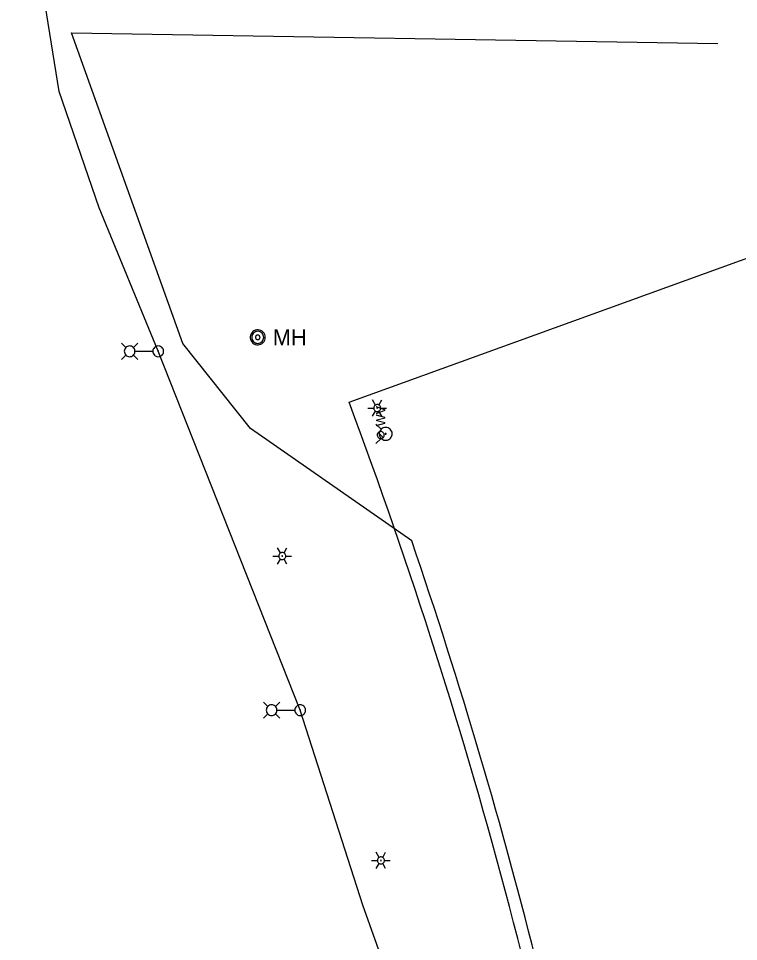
# Model space of a CAD drawing. Extents: x 596028 to 606371, y 330010 to 403088.
# Drawn here: x 604293.4 to 604585.6, y 339660.4 to 340034.9 of the extents above; entities that cross this region are included whole.
import ezdxf

# ---------------------------------------------------------------- set-up
doc = ezdxf.new("R2010")
doc.units = 0
for name, color, linetype in [('E_LTG', 7, 'Continuous'), ('E_LTG_CID', 7, 'Continuous'), ('E_UTL_E_UG', 7, 'Continuous'), ('E_UTL_W', 7, 'Continuous'), ('E_UTL_W_MH', 7, 'Continuous'), ('E_UTL_W_UG', 7, 'Continuous'), ('E_UTL_WHydrant', 7, 'Continuous')]:
    doc.layers.add(name, color=color, linetype=linetype)

msp = doc.modelspace()

# ---------------------------------------------------------------- linework, layer by layer
at = {"layer": 'E_LTG'}
for points in [[(604337.02, 339901.38), (604335.24, 339903.16)], [(604336.37, 339899.86), (604336.41, 339899.45), (604336.52, 339899.05), (604336.71, 339898.68), (604336.97, 339898.36), (604337.28, 339898.09), (604337.64, 339897.88), (604338.03, 339897.75), (604338.44, 339897.69), (604338.85, 339897.71), (604339.25, 339897.8), (604339.63, 339897.98), (604339.97, 339898.22), (604340.25, 339898.51), (604340.48, 339898.86), (604340.63, 339899.25), (604340.71, 339899.65), (604340.71, 339900.07), (604340.63, 339900.47), (604340.48, 339900.86), (604340.25, 339901.2), (604339.97, 339901.5), (604339.63, 339901.74), (604339.25, 339901.92), (604338.85, 339902.01), (604338.44, 339902.03), (604338.03, 339901.97), (604337.64, 339901.84), (604337.28, 339901.63), (604336.97, 339901.36), (604336.71, 339901.04), (604336.52, 339900.67), (604336.41, 339900.27), (604336.37, 339899.86)], [(604340.07, 339901.38), (604341.84, 339903.16)], [(604347.97, 339899.86), (604348.01, 339899.45), (604348.13, 339899.05), (604348.32, 339898.68), (604348.57, 339898.36), (604348.88, 339898.09), (604349.24, 339897.88), (604349.63, 339897.75), (604350.04, 339897.69), (604350.46, 339897.71), (604350.86, 339897.8), (604351.23, 339897.98), (604351.57, 339898.22), (604351.86, 339898.51), (604352.08, 339898.86), (604352.23, 339899.25), (604352.31, 339899.65), (604352.31, 339900.07), (604352.23, 339900.47), (604352.08, 339900.86), (604351.86, 339901.2), (604351.57, 339901.5), (604351.23, 339901.74), (604350.86, 339901.92), (604350.46, 339902.01), (604350.04, 339902.03), (604349.63, 339901.97), (604349.24, 339901.84), (604348.88, 339901.63), (604348.57, 339901.36), (604348.32, 339901.04), (604348.13, 339900.67), (604348.01, 339900.27), (604347.97, 339899.86)], [(604337.02, 339898.33), (604335.24, 339896.56)], [(604340.07, 339898.33), (604341.84, 339896.56)], [(604340.76, 339899.86), (604347.93, 339899.86)], [(604349.98, 339899.86), (604349.98, 339899.83), (604349.99, 339899.8), (604350.01, 339899.77), (604350.03, 339899.74), (604350.05, 339899.72), (604350.08, 339899.71), (604350.11, 339899.7), (604350.14, 339899.69), (604350.17, 339899.7), (604350.2, 339899.7), (604350.23, 339899.72), (604350.26, 339899.73), (604350.28, 339899.76), (604350.29, 339899.78), (604350.31, 339899.81), (604350.31, 339899.84), (604350.31, 339899.88), (604350.31, 339899.91), (604350.29, 339899.94), (604350.28, 339899.96), (604350.26, 339899.99), (604350.23, 339900), (604350.2, 339900.02), (604350.17, 339900.02), (604350.14, 339900.03), (604350.11, 339900.02), (604350.08, 339900.01), (604350.05, 339900), (604350.03, 339899.97), (604350.01, 339899.95), (604349.99, 339899.92), (604349.98, 339899.89), (604349.98, 339899.86)], [(604438.28, 339878.08), (604437.09, 339880.15)], [(604440.42, 339876.85), (604440.4, 339877.12), (604440.32, 339877.38), (604440.2, 339877.62), (604440.03, 339877.83), (604439.82, 339878.01), (604439.59, 339878.15), (604439.33, 339878.24), (604439.06, 339878.27), (604438.79, 339878.26), (604438.53, 339878.2), (604438.28, 339878.08), (604438.06, 339877.93), (604437.87, 339877.73), (604437.73, 339877.5), (604437.62, 339877.25), (604437.57, 339876.98), (604437.57, 339876.71), (604437.62, 339876.44), (604437.73, 339876.19), (604437.87, 339875.96), (604438.06, 339875.77), (604438.28, 339875.61), (604438.53, 339875.5), (604438.79, 339875.43), (604439.06, 339875.42), (604439.33, 339875.46), (604439.59, 339875.55), (604439.82, 339875.68), (604440.03, 339875.86), (604440.2, 339876.07), (604440.32, 339876.32), (604440.4, 339876.58), (604440.42, 339876.85)], [(604440.42, 339876.85), (604440.4, 339877.12), (604440.32, 339877.38), (604440.2, 339877.62), (604440.03, 339877.83), (604439.82, 339878.01), (604439.59, 339878.15), (604439.33, 339878.24), (604439.06, 339878.27), (604438.79, 339878.26), (604438.53, 339878.2), (604438.28, 339878.08), (604438.06, 339877.93), (604437.87, 339877.73), (604437.73, 339877.5), (604437.62, 339877.25), (604437.57, 339876.98), (604437.57, 339876.71), (604437.62, 339876.44), (604437.73, 339876.19), (604437.87, 339875.96), (604438.06, 339875.77), (604438.28, 339875.61), (604438.53, 339875.5), (604438.79, 339875.43), (604439.06, 339875.42), (604439.33, 339875.46), (604439.59, 339875.55), (604439.82, 339875.68), (604440.03, 339875.86), (604440.2, 339876.07), (604440.32, 339876.32), (604440.4, 339876.58), (604440.42, 339876.85)], [(604440.42, 339876.85), (604440.4, 339877.12), (604440.32, 339877.38), (604440.2, 339877.62), (604440.03, 339877.83), (604439.82, 339878.01), (604439.59, 339878.15), (604439.33, 339878.24), (604439.06, 339878.27), (604438.79, 339878.26), (604438.53, 339878.2), (604438.28, 339878.08), (604438.06, 339877.93), (604437.87, 339877.73), (604437.73, 339877.5), (604437.62, 339877.25), (604437.57, 339876.98), (604437.57, 339876.71), (604437.62, 339876.44), (604437.73, 339876.19), (604437.87, 339875.96), (604438.06, 339875.77), (604438.28, 339875.61), (604438.53, 339875.5), (604438.79, 339875.43), (604439.06, 339875.42), (604439.33, 339875.46), (604439.59, 339875.55), (604439.82, 339875.68), (604440.03, 339875.86), (604440.2, 339876.07), (604440.32, 339876.32), (604440.4, 339876.58), (604440.42, 339876.85)], [(604439.71, 339878.08), (604440.9, 339880.15)], [(604435.19, 339876.85), (604437.57, 339876.85)], [(604437.09, 339873.55), (604438.28, 339875.61)], [(604439.12, 339876.85), (604439.11, 339876.87), (604439.11, 339876.89), (604439.1, 339876.91), (604439.08, 339876.93), (604439.07, 339876.94), (604439.05, 339876.96), (604439.02, 339876.96), (604439, 339876.97), (604438.98, 339876.96), (604438.96, 339876.96), (604438.94, 339876.95), (604438.92, 339876.94), (604438.9, 339876.92), (604438.89, 339876.9), (604438.88, 339876.88), (604438.88, 339876.86), (604438.88, 339876.84), (604438.88, 339876.81), (604438.89, 339876.79), (604438.9, 339876.77), (604438.92, 339876.76), (604438.94, 339876.74), (604438.96, 339876.73), (604438.98, 339876.73), (604439, 339876.73), (604439.02, 339876.73), (604439.05, 339876.74), (604439.07, 339876.75), (604439.08, 339876.76), (604439.1, 339876.78), (604439.11, 339876.8), (604439.11, 339876.82), (604439.12, 339876.85)], [(604440.9, 339873.55), (604439.71, 339875.61)], [(604440.42, 339876.85), (604442.81, 339876.85)], [(604399.75, 339818.04), (604398.56, 339820.1)], [(604401.89, 339816.8), (604401.87, 339817.07), (604401.79, 339817.33), (604401.67, 339817.57), (604401.5, 339817.79), (604401.29, 339817.96), (604401.06, 339818.1), (604400.8, 339818.19), (604400.53, 339818.23), (604400.26, 339818.21), (604400, 339818.15), (604399.75, 339818.04), (604399.53, 339817.88), (604399.34, 339817.68), (604399.19, 339817.45), (604399.09, 339817.2), (604399.04, 339816.94), (604399.04, 339816.66), (604399.09, 339816.4), (604399.19, 339816.15), (604399.34, 339815.92), (604399.53, 339815.72), (604399.75, 339815.56), (604400, 339815.45), (604400.26, 339815.39), (604400.53, 339815.37), (604400.8, 339815.41), (604401.06, 339815.5), (604401.29, 339815.64), (604401.5, 339815.81), (604401.67, 339816.03), (604401.79, 339816.27), (604401.87, 339816.53), (604401.89, 339816.8)], [(604401.89, 339816.8), (604401.87, 339817.07), (604401.79, 339817.33), (604401.67, 339817.57), (604401.5, 339817.79), (604401.29, 339817.96), (604401.06, 339818.1), (604400.8, 339818.19), (604400.53, 339818.23), (604400.26, 339818.21), (604400, 339818.15), (604399.75, 339818.04), (604399.53, 339817.88), (604399.34, 339817.68), (604399.19, 339817.45), (604399.09, 339817.2), (604399.04, 339816.94), (604399.04, 339816.66), (604399.09, 339816.4), (604399.19, 339816.15), (604399.34, 339815.92), (604399.53, 339815.72), (604399.75, 339815.56), (604400, 339815.45), (604400.26, 339815.39), (604400.53, 339815.37), (604400.8, 339815.41), (604401.06, 339815.5), (604401.29, 339815.64), (604401.5, 339815.81), (604401.67, 339816.03), (604401.79, 339816.27), (604401.87, 339816.53), (604401.89, 339816.8)], [(604401.89, 339816.8), (604401.87, 339817.07), (604401.79, 339817.33), (604401.67, 339817.57), (604401.5, 339817.79), (604401.29, 339817.96), (604401.06, 339818.1), (604400.8, 339818.19), (604400.53, 339818.23), (604400.26, 339818.21), (604400, 339818.15), (604399.75, 339818.04), (604399.53, 339817.88), (604399.34, 339817.68), (604399.19, 339817.45), (604399.09, 339817.2), (604399.04, 339816.94), (604399.04, 339816.66), (604399.09, 339816.4), (604399.19, 339816.15), (604399.34, 339815.92), (604399.53, 339815.72), (604399.75, 339815.56), (604400, 339815.45), (604400.26, 339815.39), (604400.53, 339815.37), (604400.8, 339815.41), (604401.06, 339815.5), (604401.29, 339815.64), (604401.5, 339815.81), (604401.67, 339816.03), (604401.79, 339816.27), (604401.87, 339816.53), (604401.89, 339816.8)], [(604401.18, 339818.04), (604402.37, 339820.1)], [(604396.65, 339816.8), (604399.04, 339816.8)], [(604398.56, 339813.5), (604399.75, 339815.56)], [(604400.58, 339816.8), (604400.58, 339816.82), (604400.57, 339816.84), (604400.56, 339816.86), (604400.55, 339816.88), (604400.53, 339816.9), (604400.51, 339816.91), (604400.49, 339816.92), (604400.47, 339816.92), (604400.45, 339816.92), (604400.43, 339816.91), (604400.4, 339816.9), (604400.39, 339816.89), (604400.37, 339816.87), (604400.36, 339816.85), (604400.35, 339816.83), (604400.35, 339816.81), (604400.35, 339816.79), (604400.35, 339816.77), (604400.36, 339816.75), (604400.37, 339816.73), (604400.39, 339816.71), (604400.4, 339816.7), (604400.43, 339816.69), (604400.45, 339816.68), (604400.47, 339816.68), (604400.49, 339816.68), (604400.51, 339816.69), (604400.53, 339816.7), (604400.55, 339816.72), (604400.56, 339816.74), (604400.57, 339816.76), (604400.58, 339816.78), (604400.58, 339816.8)], [(604402.37, 339813.5), (604401.18, 339815.56)], [(604401.89, 339816.8), (604404.27, 339816.8)], [(604394.64, 339755.79), (604392.86, 339757.56)], [(604393.99, 339754.27), (604394.03, 339753.85), (604394.14, 339753.46), (604394.33, 339753.09), (604394.59, 339752.76), (604394.9, 339752.49), (604395.26, 339752.29), (604395.65, 339752.15), (604396.06, 339752.09), (604396.47, 339752.11), (604396.87, 339752.21), (604397.25, 339752.38), (604397.59, 339752.62), (604397.87, 339752.92), (604398.1, 339753.27), (604398.25, 339753.65), (604398.33, 339754.06), (604398.33, 339754.47), (604398.25, 339754.88), (604398.1, 339755.26), (604397.87, 339755.61), (604397.59, 339755.91), (604397.25, 339756.15), (604396.87, 339756.32), (604396.47, 339756.42), (604396.06, 339756.44), (604395.65, 339756.38), (604395.26, 339756.24), (604394.9, 339756.04), (604394.59, 339755.77), (604394.33, 339755.44), (604394.14, 339755.07), (604394.03, 339754.68), (604393.99, 339754.27)], [(604397.68, 339755.79), (604399.46, 339757.56)], [(604405.59, 339754.27), (604405.63, 339753.85), (604405.75, 339753.46), (604405.94, 339753.09), (604406.19, 339752.76), (604406.5, 339752.49), (604406.86, 339752.29), (604407.25, 339752.15), (604407.66, 339752.09), (604408.08, 339752.11), (604408.48, 339752.21), (604408.85, 339752.38), (604409.19, 339752.62), (604409.48, 339752.92), (604409.7, 339753.27), (604409.85, 339753.65), (604409.93, 339754.06), (604409.93, 339754.47), (604409.85, 339754.88), (604409.7, 339755.26), (604409.48, 339755.61), (604409.19, 339755.91), (604408.85, 339756.15), (604408.48, 339756.32), (604408.08, 339756.42), (604407.66, 339756.44), (604407.25, 339756.38), (604406.86, 339756.24), (604406.5, 339756.04), (604406.19, 339755.77), (604405.94, 339755.44), (604405.75, 339755.07), (604405.63, 339754.68), (604405.59, 339754.27)], [(604407.6, 339754.27), (604407.6, 339754.23), (604407.61, 339754.2), (604407.63, 339754.18), (604407.65, 339754.15), (604407.67, 339754.13), (604407.7, 339754.11), (604407.73, 339754.1), (604407.76, 339754.1), (604407.79, 339754.1), (604407.82, 339754.11), (604407.85, 339754.12), (604407.87, 339754.14), (604407.9, 339754.16), (604407.91, 339754.19), (604407.93, 339754.22), (604407.93, 339754.25), (604407.93, 339754.28), (604407.93, 339754.31), (604407.91, 339754.34), (604407.9, 339754.37), (604407.87, 339754.39), (604407.85, 339754.41), (604407.82, 339754.42), (604407.79, 339754.43), (604407.76, 339754.43), (604407.73, 339754.43), (604407.7, 339754.42), (604407.67, 339754.4), (604407.65, 339754.38), (604407.63, 339754.36), (604407.61, 339754.33), (604407.6, 339754.3), (604407.6, 339754.27)], [(604394.64, 339752.74), (604392.86, 339750.96)], [(604397.68, 339752.74), (604399.46, 339750.96)], [(604398.37, 339754.26), (604405.55, 339754.26)], [(604439.8, 339694.54), (604438.61, 339696.61)], [(604441.94, 339693.31), (604441.91, 339693.58), (604441.84, 339693.84), (604441.71, 339694.08), (604441.55, 339694.29), (604441.34, 339694.47), (604441.1, 339694.61), (604440.85, 339694.69), (604440.58, 339694.73), (604440.31, 339694.72), (604440.04, 339694.66), (604439.8, 339694.54), (604439.58, 339694.39), (604439.39, 339694.19), (604439.24, 339693.96), (604439.14, 339693.71), (604439.09, 339693.44), (604439.09, 339693.17), (604439.14, 339692.9), (604439.24, 339692.65), (604439.39, 339692.42), (604439.58, 339692.23), (604439.8, 339692.07), (604440.04, 339691.96), (604440.31, 339691.89), (604440.58, 339691.88), (604440.85, 339691.92), (604441.1, 339692.01), (604441.34, 339692.14), (604441.55, 339692.32), (604441.71, 339692.53), (604441.84, 339692.77), (604441.91, 339693.04), (604441.94, 339693.31)], [(604441.94, 339693.31), (604441.91, 339693.58), (604441.84, 339693.84), (604441.71, 339694.08), (604441.55, 339694.29), (604441.34, 339694.47), (604441.1, 339694.61), (604440.85, 339694.69), (604440.58, 339694.73), (604440.31, 339694.72), (604440.04, 339694.66), (604439.8, 339694.54), (604439.58, 339694.39), (604439.39, 339694.19), (604439.24, 339693.96), (604439.14, 339693.71), (604439.09, 339693.44), (604439.09, 339693.17), (604439.14, 339692.9), (604439.24, 339692.65), (604439.39, 339692.42), (604439.58, 339692.23), (604439.8, 339692.07), (604440.04, 339691.96), (604440.31, 339691.89), (604440.58, 339691.88), (604440.85, 339691.92), (604441.1, 339692.01), (604441.34, 339692.14), (604441.55, 339692.32), (604441.71, 339692.53), (604441.84, 339692.77), (604441.91, 339693.04), (604441.94, 339693.31)], [(604441.94, 339693.31), (604441.91, 339693.58), (604441.84, 339693.84), (604441.71, 339694.08), (604441.55, 339694.29), (604441.34, 339694.47), (604441.1, 339694.61), (604440.85, 339694.69), (604440.58, 339694.73), (604440.31, 339694.72), (604440.04, 339694.66), (604439.8, 339694.54), (604439.58, 339694.39), (604439.39, 339694.19), (604439.24, 339693.96), (604439.14, 339693.71), (604439.09, 339693.44), (604439.09, 339693.17), (604439.14, 339692.9), (604439.24, 339692.65), (604439.39, 339692.42), (604439.58, 339692.23), (604439.8, 339692.07), (604440.04, 339691.96), (604440.31, 339691.89), (604440.58, 339691.88), (604440.85, 339691.92), (604441.1, 339692.01), (604441.34, 339692.14), (604441.55, 339692.32), (604441.71, 339692.53), (604441.84, 339692.77), (604441.91, 339693.04), (604441.94, 339693.31)], [(604441.23, 339694.54), (604442.42, 339696.61)], [(604436.7, 339693.31), (604439.08, 339693.31)], [(604438.61, 339690.01), (604439.8, 339692.07)], [(604440.63, 339693.31), (604440.63, 339693.33), (604440.62, 339693.35), (604440.61, 339693.37), (604440.6, 339693.39), (604440.58, 339693.4), (604440.56, 339693.41), (604440.54, 339693.42), (604440.52, 339693.42), (604440.49, 339693.42), (604440.47, 339693.42), (604440.45, 339693.41), (604440.43, 339693.4), (604440.42, 339693.38), (604440.41, 339693.36), (604440.4, 339693.34), (604440.39, 339693.32), (604440.39, 339693.29), (604440.4, 339693.27), (604440.41, 339693.25), (604440.42, 339693.23), (604440.43, 339693.22), (604440.45, 339693.2), (604440.47, 339693.19), (604440.49, 339693.19), (604440.52, 339693.19), (604440.54, 339693.19), (604440.56, 339693.2), (604440.58, 339693.21), (604440.6, 339693.22), (604440.61, 339693.24), (604440.62, 339693.26), (604440.63, 339693.28), (604440.63, 339693.31)], [(604442.42, 339690.01), (604441.23, 339692.07)], [(604441.94, 339693.31), (604444.32, 339693.31)]]:
    msp.add_lwpolyline(points, dxfattribs=at)
at = {"layer": 'E_LTG_CID'}
msp.add_lwpolyline([(604478.7, 339441.41), (604473.02, 339492.79), (604473.02, 339492.79), (604459.8, 339564.41), (604452.39, 339621.13), (604433.21, 339675.13), (604407.77, 339754.27), (604350.15, 339899.86), (604326.17, 339958.05), (604309.97, 340005.28), (604302.39, 340052.47), (604295.28, 340117.35), (604293.41, 340203.53), (604305.92, 340355.39), (604301.26, 340612.03), (604298.17, 340864.85)], dxfattribs=at)
at = {"layer": 'E_UTL_E_UG'}
msp.add_line((604314.98, 340029.08), (604577.28, 340024.69), dxfattribs=at)
msp.add_lwpolyline([(604453.01, 339822.97), (604387.6, 339868.6), (604360.19, 339903.08), (604314.98, 340029.08)], dxfattribs=at)
msp.add_arc((602427.24, 339129.95), 2141.04, 9.12288, 18.88575, dxfattribs=at)
at = {"layer": 'E_UTL_W'}
for points in [[(604440.44, 339867.29), (604440.17, 339867.27), (604439.91, 339867.19), (604439.67, 339867.07), (604439.45, 339866.9), (604439.28, 339866.69), (604439.14, 339866.46), (604439.05, 339866.2), (604439.01, 339865.93), (604439.03, 339865.66), (604439.09, 339865.4), (604439.2, 339865.15), (604439.36, 339864.93), (604439.56, 339864.74), (604439.78, 339864.6), (604440.04, 339864.5), (604440.3, 339864.45), (604440.57, 339864.45), (604440.84, 339864.5), (604441.09, 339864.6), (604441.32, 339864.74), (604441.52, 339864.93), (604441.67, 339865.15), (604441.79, 339865.4), (604441.85, 339865.66), (604441.86, 339865.93), (604441.82, 339866.2), (604441.73, 339866.46), (604441.6, 339866.69), (604441.42, 339866.9), (604441.21, 339867.07), (604440.97, 339867.19), (604440.71, 339867.27), (604440.44, 339867.29)], [(604441.45, 339864.86), (604439.43, 339866.87)]]:
    msp.add_lwpolyline(points, dxfattribs=at)
at = {"layer": 'E_UTL_W_MH'}
for points in [[(604393.58, 339905.53), (604393.52, 339906.11), (604393.36, 339906.67), (604393.09, 339907.19), (604392.74, 339907.64), (604392.3, 339908.02), (604391.79, 339908.31), (604391.24, 339908.5), (604390.67, 339908.59), (604390.09, 339908.56), (604389.52, 339908.42), (604389, 339908.18), (604388.52, 339907.84), (604388.12, 339907.42), (604387.81, 339906.93), (604387.59, 339906.39), (604387.48, 339905.82), (604387.48, 339905.24), (604387.59, 339904.67), (604387.81, 339904.13), (604388.12, 339903.65), (604388.52, 339903.22), (604389, 339902.89), (604389.52, 339902.65), (604390.09, 339902.51), (604390.67, 339902.48), (604391.24, 339902.56), (604391.79, 339902.75), (604392.3, 339903.04), (604392.74, 339903.43), (604393.09, 339903.88), (604393.36, 339904.4), (604393.52, 339904.96), (604393.58, 339905.53)], [(604392.97, 339905.53), (604392.92, 339906), (604392.79, 339906.44), (604392.58, 339906.86), (604392.29, 339907.22), (604391.94, 339907.53), (604391.54, 339907.76), (604391.1, 339907.91), (604390.64, 339907.98), (604390.18, 339907.95), (604389.72, 339907.84), (604389.3, 339907.65), (604388.92, 339907.38), (604388.6, 339907.04), (604388.35, 339906.65), (604388.18, 339906.22), (604388.09, 339905.77), (604388.09, 339905.3), (604388.18, 339904.85), (604388.35, 339904.41), (604388.6, 339904.02), (604388.92, 339903.69), (604389.3, 339903.42), (604389.72, 339903.22), (604390.18, 339903.11), (604390.64, 339903.09), (604391.1, 339903.16), (604391.54, 339903.31), (604391.94, 339903.54), (604392.29, 339903.85), (604392.58, 339904.21), (604392.79, 339904.63), (604392.92, 339905.07), (604392.97, 339905.53)], [(604391.44, 339905.53), (604391.42, 339905.71), (604391.38, 339905.87), (604391.3, 339906.03), (604391.19, 339906.17), (604391.06, 339906.28), (604390.91, 339906.37), (604390.74, 339906.42), (604390.57, 339906.45), (604390.39, 339906.44), (604390.22, 339906.4), (604390.07, 339906.33), (604389.92, 339906.23), (604389.8, 339906.1), (604389.71, 339905.95), (604389.64, 339905.79), (604389.61, 339905.62), (604389.61, 339905.45), (604389.64, 339905.28), (604389.71, 339905.11), (604389.8, 339904.97), (604389.92, 339904.84), (604390.07, 339904.74), (604390.22, 339904.67), (604390.39, 339904.63), (604390.57, 339904.62), (604390.74, 339904.64), (604390.91, 339904.7), (604391.06, 339904.79), (604391.19, 339904.9), (604391.3, 339905.04), (604391.38, 339905.19), (604391.42, 339905.36), (604391.44, 339905.53)]]:
    msp.add_lwpolyline(points, dxfattribs=at)
at = {"layer": 'E_UTL_W_UG'}
msp.add_line((604427.56, 339879.2), (604599.77, 339941.59), dxfattribs=at)
msp.add_arc((602427.24, 339129.95), 2136.04, 9.01122, 20.53416, dxfattribs=at)
at = {"layer": 'E_UTL_WHydrant'}
for points in [[(604440.62, 339868.22), (604438.48, 339870.36)], [(604442.46, 339869.01), (604441.96, 339868.96), (604441.48, 339868.82), (604441.04, 339868.59), (604440.65, 339868.28), (604440.32, 339867.9), (604440.07, 339867.47), (604439.91, 339867), (604439.84, 339866.51), (604439.86, 339866.01), (604439.98, 339865.53), (604440.19, 339865.07), (604440.48, 339864.67), (604440.84, 339864.32), (604441.26, 339864.05), (604441.72, 339863.87), (604442.21, 339863.77), (604442.71, 339863.77), (604443.2, 339863.87), (604443.66, 339864.05), (604444.08, 339864.32), (604444.44, 339864.67), (604444.73, 339865.07), (604444.94, 339865.53), (604445.05, 339866.01), (604445.08, 339866.51), (604445.01, 339867), (604444.84, 339867.47), (604444.59, 339867.9), (604444.27, 339868.28), (604443.88, 339868.59), (604443.43, 339868.82), (604442.95, 339868.96), (604442.46, 339869.01)], [(604440.62, 339864.55), (604438.48, 339862.41)], [(604442.46, 339866.58), (604442.42, 339866.58), (604442.38, 339866.57), (604442.35, 339866.55), (604442.32, 339866.53), (604442.29, 339866.5), (604442.28, 339866.47), (604442.26, 339866.43), (604442.26, 339866.39), (604442.26, 339866.35), (604442.27, 339866.32), (604442.28, 339866.28), (604442.31, 339866.25), (604442.33, 339866.23), (604442.37, 339866.2), (604442.4, 339866.19), (604442.44, 339866.18), (604442.48, 339866.18), (604442.51, 339866.19), (604442.55, 339866.2), (604442.58, 339866.23), (604442.61, 339866.25), (604442.63, 339866.28), (604442.65, 339866.32), (604442.66, 339866.35), (604442.66, 339866.39), (604442.65, 339866.43), (604442.64, 339866.47), (604442.62, 339866.5), (604442.6, 339866.53), (604442.57, 339866.55), (604442.53, 339866.57), (604442.5, 339866.58), (604442.46, 339866.58)]]:
    msp.add_lwpolyline(points, dxfattribs=at)

# ---------------------------------------------------------------- texts
at = {"layer": 'E_UTL_W'}
msp.add_text('WV', height=3.85, rotation=90, dxfattribs=at).set_placement((604442.36, 339869.43))
at = {"layer": 'E_UTL_W_MH'}
msp.add_text('MH', height=6.6, dxfattribs=at).set_placement((604396.64, 339902.23))

doc.saveas('drawing.dxf')
